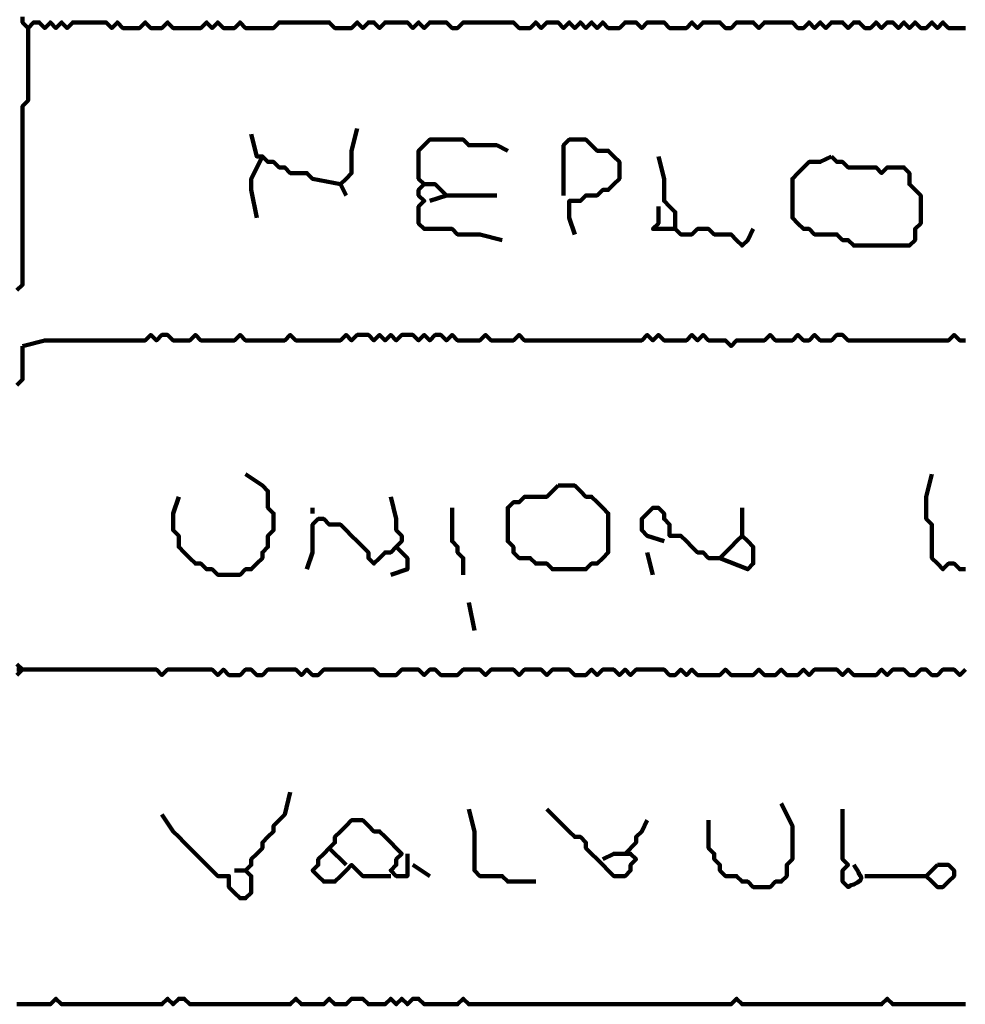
# Model space of a CAD drawing. Header units: metres. Extents: x 1959 to 4131, y 3282 to 4313.
# Tile 314 of 356: x 2430.35 to 2431.92, y 4303.24 to 4304.87. Entities that reach past the tile are written whole.
import ezdxf

# ---------------------------------------------------------------- set-up
doc = ezdxf.new("R2010")
doc.units = ezdxf.units.M
doc.layers.add('P', color=250, linetype='Continuous', lineweight=100)

msp = doc.modelspace()

# ---------------------------------------------------------------- linework, layer by layer
at = {"layer": 'P', "color": 0, "linetype": 'Continuous'}
for points in [[(2430.3556, 4304.8715), (2430.3556, 4304.8623), (2430.3648, 4304.853), (2430.374, 4304.8623), (2430.3832, 4304.8623), (2430.3925, 4304.853), (2430.4017, 4304.8623), (2430.4109, 4304.853), (2430.4202, 4304.8623), (2430.4294, 4304.853), (2430.4386, 4304.8623), (2430.4479, 4304.8623), (2430.4571, 4304.8623), (2430.4663, 4304.8623), (2430.4756, 4304.8623), (2430.4848, 4304.8623), (2430.494, 4304.8623), (2430.5032, 4304.853), (2430.5125, 4304.8623), (2430.5217, 4304.853), (2430.5309, 4304.853), (2430.5402, 4304.853), (2430.5494, 4304.853), (2430.5586, 4304.8623), (2430.5679, 4304.853), (2430.5771, 4304.853), (2430.5863, 4304.853), (2430.5956, 4304.8623), (2430.6048, 4304.853), (2430.614, 4304.853), (2430.6232, 4304.853), (2430.6325, 4304.853), (2430.6417, 4304.853), (2430.6509, 4304.853), (2430.6602, 4304.8623), (2430.6694, 4304.853), (2430.6786, 4304.8623), (2430.6879, 4304.853), (2430.6971, 4304.853), (2430.7063, 4304.853), (2430.7156, 4304.8623), (2430.7248, 4304.853), (2430.734, 4304.853), (2430.7432, 4304.853), (2430.7525, 4304.853), (2430.7617, 4304.853), (2430.7709, 4304.853), (2430.7802, 4304.8623), (2430.7894, 4304.8623), (2430.7986, 4304.8623), (2430.8079, 4304.8623), (2430.8171, 4304.8623), (2430.8263, 4304.8623), (2430.8356, 4304.8623), (2430.8448, 4304.8623), (2430.854, 4304.8623), (2430.8632, 4304.8623), (2430.8725, 4304.853), (2430.8817, 4304.853), (2430.8909, 4304.853), (2430.9002, 4304.853), (2430.9094, 4304.8623), (2430.9186, 4304.853), (2430.9279, 4304.8623), (2430.9371, 4304.8623), (2430.9463, 4304.853), (2430.9556, 4304.8623), (2430.9648, 4304.8623), (2430.974, 4304.8623), (2430.9832, 4304.8623), (2430.9925, 4304.8623), (2431.0017, 4304.853), (2431.0109, 4304.8623), (2431.0202, 4304.853), (2431.0294, 4304.8623), (2431.0386, 4304.8623), (2431.0479, 4304.8623), (2431.0571, 4304.8623), (2431.0663, 4304.853), (2431.0756, 4304.853), (2431.0848, 4304.8623), (2431.094, 4304.8623), (2431.1032, 4304.8623), (2431.1125, 4304.8623), (2431.1217, 4304.8623), (2431.1309, 4304.8623), (2431.1402, 4304.8623), (2431.1494, 4304.8623), (2431.1586, 4304.8623), (2431.1679, 4304.8623), (2431.1771, 4304.853), (2431.1863, 4304.853), (2431.1956, 4304.853), (2431.2048, 4304.8623), (2431.214, 4304.853), (2431.2232, 4304.8623), (2431.2325, 4304.8623), (2431.2417, 4304.8623), (2431.2509, 4304.853), (2431.2602, 4304.8623), (2431.2694, 4304.853), (2431.2786, 4304.8623), (2431.2879, 4304.853), (2431.2971, 4304.8623), (2431.3063, 4304.853), (2431.3156, 4304.8623), (2431.3248, 4304.853), (2431.334, 4304.853), (2431.3432, 4304.853), (2431.3525, 4304.8623), (2431.3617, 4304.8623), (2431.3709, 4304.8623), (2431.3802, 4304.853), (2431.3894, 4304.8623), (2431.3986, 4304.8623), (2431.4079, 4304.8623), (2431.4171, 4304.8623), (2431.4263, 4304.853), (2431.4356, 4304.853), (2431.4448, 4304.853), (2431.454, 4304.853), (2431.4632, 4304.8623), (2431.4725, 4304.853), (2431.4817, 4304.8623), (2431.4909, 4304.8623), (2431.5002, 4304.8623), (2431.5094, 4304.8623), (2431.5186, 4304.853), (2431.5279, 4304.853), (2431.5371, 4304.8623), (2431.5463, 4304.8623), (2431.5556, 4304.8623), (2431.5648, 4304.8623), (2431.574, 4304.853), (2431.5832, 4304.8623), (2431.5925, 4304.8623), (2431.6017, 4304.8623), (2431.6109, 4304.8623), (2431.6202, 4304.8623), (2431.6294, 4304.8623), (2431.6386, 4304.853), (2431.6479, 4304.853), (2431.6571, 4304.8623), (2431.6663, 4304.853), (2431.6756, 4304.8623), (2431.6848, 4304.853), (2431.694, 4304.8623), (2431.7032, 4304.8623), (2431.7125, 4304.8623), (2431.7217, 4304.853), (2431.7309, 4304.8623), (2431.7402, 4304.8623), (2431.7494, 4304.853), (2431.7586, 4304.853), (2431.7679, 4304.8623), (2431.7771, 4304.853), (2431.7863, 4304.8623), (2431.7956, 4304.8623), (2431.8048, 4304.853), (2431.814, 4304.8623), (2431.8232, 4304.853), (2431.8325, 4304.8623), (2431.8417, 4304.853), (2431.8509, 4304.853), (2431.8602, 4304.8623), (2431.8694, 4304.853), (2431.8786, 4304.8623), (2431.8879, 4304.853), (2431.8971, 4304.853), (2431.9063, 4304.853), (2431.9156, 4304.853)], [(2430.3648, 4304.853), (2430.3648, 4304.8161), (2430.3648, 4304.8069), (2430.3648, 4304.7976), (2430.3648, 4304.7884), (2430.3648, 4304.7792), (2430.3648, 4304.7699), (2430.3648, 4304.7607), (2430.3648, 4304.7515), (2430.3648, 4304.7423), (2430.3648, 4304.733), (2430.3556, 4304.7238), (2430.3556, 4304.7146), (2430.3556, 4304.7053), (2430.3556, 4304.6961), (2430.3556, 4304.6869), (2430.3556, 4304.6776), (2430.3556, 4304.6684), (2430.3556, 4304.6592), (2430.3556, 4304.6499), (2430.3556, 4304.6407), (2430.3556, 4304.6315), (2430.3556, 4304.6223), (2430.3556, 4304.613), (2430.3556, 4304.6038), (2430.3556, 4304.5946), (2430.3556, 4304.5853), (2430.3556, 4304.5761), (2430.3556, 4304.5669), (2430.3556, 4304.5576), (2430.3556, 4304.5484), (2430.3556, 4304.5392), (2430.3556, 4304.5299), (2430.3556, 4304.5207), (2430.3556, 4304.5115), (2430.3556, 4304.5023), (2430.3556, 4304.493), (2430.3556, 4304.4838), (2430.3556, 4304.4746), (2430.3556, 4304.4653), (2430.3556, 4304.4561), (2430.3556, 4304.4469), (2430.3556, 4304.4376), (2430.3556, 4304.4284), (2430.3463, 4304.4192)], [(2430.734, 4304.6776), (2430.7432, 4304.6407), (2430.7525, 4304.6407), (2430.7617, 4304.6315), (2430.7709, 4304.6315), (2430.7802, 4304.6223), (2430.7894, 4304.6223), (2430.7986, 4304.613), (2430.8079, 4304.613), (2430.8171, 4304.613), (2430.8263, 4304.613), (2430.8356, 4304.6038), (2430.8817, 4304.5946)], [(2430.9094, 4304.6869), (2430.9002, 4304.6499), (2430.9002, 4304.6407), (2430.9002, 4304.6315), (2430.9002, 4304.6223), (2430.9002, 4304.613), (2430.8909, 4304.6038), (2430.8817, 4304.5946), (2430.8909, 4304.5761)], [(2431.1494, 4304.5023), (2431.1125, 4304.5115), (2431.1032, 4304.5115), (2431.094, 4304.5115), (2431.0848, 4304.5115), (2431.0756, 4304.5115), (2431.0663, 4304.5207), (2431.0571, 4304.5207), (2431.0479, 4304.5207), (2431.0386, 4304.5207), (2431.0294, 4304.5207), (2431.0202, 4304.5207), (2431.0109, 4304.5299), (2431.0109, 4304.5392), (2431.0109, 4304.5484), (2431.0109, 4304.5576), (2431.0202, 4304.5669), (2431.0109, 4304.5761), (2431.0109, 4304.5853), (2431.0202, 4304.5946), (2431.0109, 4304.6038), (2431.0109, 4304.613), (2431.0109, 4304.6223), (2431.0109, 4304.6315), (2431.0109, 4304.6407), (2431.0109, 4304.6499), (2431.0202, 4304.6592), (2431.0294, 4304.6684), (2431.0386, 4304.6684), (2431.0479, 4304.6684), (2431.0571, 4304.6684), (2431.0663, 4304.6684), (2431.0756, 4304.6684), (2431.0848, 4304.6684), (2431.094, 4304.6592), (2431.1032, 4304.6592), (2431.1125, 4304.6592), (2431.1217, 4304.6592), (2431.1309, 4304.6592), (2431.1402, 4304.6592), (2431.1586, 4304.6499)], [(2431.2509, 4304.5761), (2431.2509, 4304.613), (2431.2509, 4304.6223), (2431.2509, 4304.6315), (2431.2509, 4304.6407), (2431.2509, 4304.6499), (2431.2509, 4304.6592), (2431.2602, 4304.6684), (2431.2694, 4304.6684), (2431.2786, 4304.6684), (2431.2879, 4304.6684), (2431.2971, 4304.6592), (2431.3063, 4304.6499), (2431.3156, 4304.6499), (2431.3248, 4304.6499), (2431.334, 4304.6407), (2431.3432, 4304.6315), (2431.3432, 4304.6223), (2431.3432, 4304.613), (2431.3432, 4304.6038), (2431.334, 4304.5946), (2431.3248, 4304.5853), (2431.3156, 4304.5853), (2431.3063, 4304.5761), (2431.2971, 4304.5761), (2431.2879, 4304.5761), (2431.2786, 4304.5669), (2431.2694, 4304.5669), (2431.2602, 4304.5669), (2431.2602, 4304.5576), (2431.2602, 4304.5484), (2431.2602, 4304.5392), (2431.2694, 4304.5115)], [(2430.7525, 4304.6407), (2430.734, 4304.6038), (2430.734, 4304.5946), (2430.734, 4304.5853), (2430.7432, 4304.5392)], [(2431.4079, 4304.6407), (2431.4171, 4304.6038), (2431.4171, 4304.5946), (2431.4171, 4304.5853), (2431.4171, 4304.5761), (2431.4171, 4304.5669), (2431.4263, 4304.5576), (2431.4356, 4304.5484), (2431.4356, 4304.5392), (2431.4356, 4304.5299), (2431.4356, 4304.5207), (2431.4448, 4304.5115), (2431.454, 4304.5115), (2431.4632, 4304.5115), (2431.4725, 4304.5207), (2431.4817, 4304.5207), (2431.4909, 4304.5207), (2431.5002, 4304.5115), (2431.5094, 4304.5115), (2431.5186, 4304.5115), (2431.5279, 4304.5115), (2431.5371, 4304.5023), (2431.5463, 4304.493), (2431.5556, 4304.5023), (2431.5648, 4304.5207)], [(2431.694, 4304.6407), (2431.7032, 4304.6315), (2431.7125, 4304.6315), (2431.7217, 4304.6223), (2431.7309, 4304.6223), (2431.7402, 4304.6223), (2431.7494, 4304.6223), (2431.7586, 4304.6223), (2431.7679, 4304.6223), (2431.7771, 4304.613), (2431.7863, 4304.6223), (2431.7956, 4304.6223), (2431.8048, 4304.6223), (2431.814, 4304.6223), (2431.8232, 4304.613), (2431.8232, 4304.6038), (2431.8232, 4304.5946), (2431.8325, 4304.5853), (2431.8417, 4304.5761), (2431.8417, 4304.5669), (2431.8417, 4304.5576), (2431.8417, 4304.5484), (2431.8417, 4304.5392), (2431.8417, 4304.5299), (2431.8325, 4304.5207), (2431.8325, 4304.5115), (2431.8325, 4304.5023), (2431.8232, 4304.493), (2431.814, 4304.493), (2431.8048, 4304.493), (2431.7956, 4304.493), (2431.7863, 4304.493), (2431.7771, 4304.493), (2431.7679, 4304.493), (2431.7586, 4304.493), (2431.7494, 4304.493), (2431.7402, 4304.493), (2431.7309, 4304.493), (2431.7217, 4304.5023), (2431.7125, 4304.5023), (2431.7032, 4304.5115), (2431.694, 4304.5115), (2431.6848, 4304.5115), (2431.6756, 4304.5115), (2431.6663, 4304.5115), (2431.6571, 4304.5207), (2431.6479, 4304.5207), (2431.6386, 4304.5299), (2431.6294, 4304.5392), (2431.6294, 4304.5484), (2431.6294, 4304.5576), (2431.6294, 4304.5669), (2431.6294, 4304.5761), (2431.6294, 4304.5853), (2431.6294, 4304.5946), (2431.6294, 4304.6038), (2431.6386, 4304.613), (2431.6479, 4304.6223), (2431.6571, 4304.6315), (2431.6663, 4304.6315), (2431.6756, 4304.6315), (2431.694, 4304.6407)], [(2431.0202, 4304.5946), (2431.0386, 4304.5946), (2431.0479, 4304.5853), (2431.0571, 4304.5761), (2431.0294, 4304.5669)], [(2431.0571, 4304.5761), (2431.0848, 4304.5761), (2431.094, 4304.5761), (2431.1032, 4304.5761), (2431.1125, 4304.5761), (2431.1217, 4304.5761), (2431.1402, 4304.5761)], [(2431.4079, 4304.5576), (2431.4079, 4304.5299), (2431.3986, 4304.5207), (2431.4356, 4304.5207)], [(2430.3556, 4304.3269), (2430.3925, 4304.3361), (2430.4017, 4304.3361), (2430.4109, 4304.3361), (2430.4202, 4304.3361), (2430.4294, 4304.3361), (2430.4386, 4304.3361), (2430.4479, 4304.3361), (2430.4571, 4304.3361), (2430.4663, 4304.3361), (2430.4756, 4304.3361), (2430.4848, 4304.3361), (2430.494, 4304.3361), (2430.5032, 4304.3361), (2430.5125, 4304.3361), (2430.5217, 4304.3361), (2430.5309, 4304.3361), (2430.5402, 4304.3361), (2430.5494, 4304.3361), (2430.5586, 4304.3361), (2430.5679, 4304.3453), (2430.5771, 4304.3361), (2430.5863, 4304.3453), (2430.5956, 4304.3453), (2430.6048, 4304.3361), (2430.614, 4304.3361), (2430.6232, 4304.3361), (2430.6325, 4304.3361), (2430.6417, 4304.3453), (2430.6509, 4304.3361), (2430.6602, 4304.3361), (2430.6694, 4304.3361), (2430.6786, 4304.3361), (2430.6879, 4304.3361), (2430.6971, 4304.3361), (2430.7063, 4304.3361), (2430.7156, 4304.3453), (2430.7248, 4304.3361), (2430.734, 4304.3361), (2430.7432, 4304.3361), (2430.7525, 4304.3361), (2430.7617, 4304.3361), (2430.7709, 4304.3361), (2430.7802, 4304.3361), (2430.7894, 4304.3361), (2430.7986, 4304.3453), (2430.8079, 4304.3361), (2430.8171, 4304.3361), (2430.8263, 4304.3361), (2430.8356, 4304.3361), (2430.8448, 4304.3361), (2430.854, 4304.3361), (2430.8632, 4304.3361), (2430.8725, 4304.3361), (2430.8817, 4304.3361), (2430.8909, 4304.3453), (2430.9002, 4304.3361), (2430.9094, 4304.3453), (2430.9186, 4304.3453), (2430.9279, 4304.3453), (2430.9371, 4304.3361), (2430.9463, 4304.3453), (2430.9556, 4304.3361), (2430.9648, 4304.3453), (2430.974, 4304.3361), (2430.9832, 4304.3453), (2430.9925, 4304.3453), (2431.0017, 4304.3453), (2431.0109, 4304.3361), (2431.0202, 4304.3453), (2431.0294, 4304.3361), (2431.0386, 4304.3453), (2431.0479, 4304.3453), (2431.0571, 4304.3361), (2431.0663, 4304.3453), (2431.0756, 4304.3361), (2431.0848, 4304.3361), (2431.094, 4304.3361), (2431.1032, 4304.3361), (2431.1125, 4304.3361), (2431.1217, 4304.3453), (2431.1309, 4304.3361), (2431.1402, 4304.3361), (2431.1494, 4304.3361), (2431.1586, 4304.3361), (2431.1679, 4304.3361), (2431.1771, 4304.3453), (2431.1863, 4304.3361), (2431.1956, 4304.3361), (2431.2048, 4304.3361), (2431.214, 4304.3361), (2431.2232, 4304.3361), (2431.2325, 4304.3361), (2431.2417, 4304.3361), (2431.2509, 4304.3361), (2431.2602, 4304.3361), (2431.2694, 4304.3361), (2431.2786, 4304.3361), (2431.2879, 4304.3361), (2431.2971, 4304.3361), (2431.3063, 4304.3361), (2431.3156, 4304.3361), (2431.3248, 4304.3361), (2431.334, 4304.3361), (2431.3432, 4304.3361), (2431.3525, 4304.3361), (2431.3617, 4304.3361), (2431.3709, 4304.3361), (2431.3802, 4304.3361), (2431.3894, 4304.3453), (2431.3986, 4304.3361), (2431.4079, 4304.3453), (2431.4171, 4304.3361), (2431.4263, 4304.3361), (2431.4356, 4304.3361), (2431.4448, 4304.3361), (2431.454, 4304.3361), (2431.4632, 4304.3453), (2431.4725, 4304.3361), (2431.4817, 4304.3453), (2431.4909, 4304.3361), (2431.5002, 4304.3361), (2431.5094, 4304.3361), (2431.5186, 4304.3361), (2431.5279, 4304.3269), (2431.5371, 4304.3361), (2431.5463, 4304.3361), (2431.5556, 4304.3361), (2431.5648, 4304.3361), (2431.574, 4304.3361), (2431.5832, 4304.3361), (2431.5925, 4304.3453), (2431.6017, 4304.3361), (2431.6109, 4304.3361), (2431.6202, 4304.3361), (2431.6294, 4304.3361), (2431.6386, 4304.3453), (2431.6479, 4304.3361), (2431.6571, 4304.3361), (2431.6663, 4304.3453), (2431.6756, 4304.3361), (2431.6848, 4304.3361), (2431.694, 4304.3361), (2431.7032, 4304.3453), (2431.7125, 4304.3453), (2431.7217, 4304.3361), (2431.7309, 4304.3361), (2431.7402, 4304.3361), (2431.7494, 4304.3361), (2431.7586, 4304.3361), (2431.7679, 4304.3361), (2431.7771, 4304.3361), (2431.7863, 4304.3361), (2431.7956, 4304.3361), (2431.8048, 4304.3361), (2431.814, 4304.3361), (2431.8232, 4304.3361), (2431.8325, 4304.3361), (2431.8417, 4304.3361), (2431.8509, 4304.3361), (2431.8602, 4304.3361), (2431.8694, 4304.3361), (2431.8786, 4304.3361), (2431.8879, 4304.3361), (2431.8971, 4304.3453), (2431.9063, 4304.3361), (2431.9156, 4304.3361)], [(2430.3556, 4304.3269), (2430.3556, 4304.2899), (2430.3556, 4304.2807), (2430.3556, 4304.2715), (2430.3463, 4304.2623)], [(2430.7248, 4304.1146), (2430.7525, 4304.0961), (2430.7617, 4304.0869), (2430.7617, 4304.0776), (2430.7617, 4304.0684), (2430.7617, 4304.0592), (2430.7709, 4304.0499), (2430.7709, 4304.0407), (2430.7709, 4304.0315), (2430.7709, 4304.0223), (2430.7617, 4304.013), (2430.7617, 4304.0038), (2430.7617, 4303.9946), (2430.7525, 4303.9853), (2430.7525, 4303.9761), (2430.7432, 4303.9669), (2430.734, 4303.9576), (2430.7248, 4303.9576), (2430.7156, 4303.9484), (2430.7063, 4303.9484), (2430.6971, 4303.9484), (2430.6879, 4303.9484), (2430.6786, 4303.9484), (2430.6694, 4303.9576), (2430.6602, 4303.9576), (2430.6509, 4303.9669), (2430.6417, 4303.9669), (2430.6325, 4303.9761), (2430.6232, 4303.9853), (2430.614, 4303.9946), (2430.614, 4304.0038), (2430.614, 4304.013), (2430.6048, 4304.0223), (2430.6048, 4304.0315), (2430.6048, 4304.0407), (2430.6048, 4304.0499), (2430.614, 4304.0776)], [(2431.8602, 4304.1146), (2431.8509, 4304.0776), (2431.8509, 4304.0684), (2431.8509, 4304.0592), (2431.8509, 4304.0499), (2431.8509, 4304.0407), (2431.8602, 4304.0315), (2431.8602, 4304.0223), (2431.8602, 4304.013), (2431.8602, 4304.0038), (2431.8602, 4303.9946), (2431.8602, 4303.9853), (2431.8602, 4303.9761), (2431.8694, 4303.9669), (2431.8786, 4303.9576), (2431.8879, 4303.9669), (2431.8971, 4303.9669), (2431.9063, 4303.9576), (2431.9156, 4303.9576)], [(2431.2417, 4304.0961), (2431.2509, 4304.0961), (2431.2602, 4304.0961), (2431.2694, 4304.0961), (2431.2786, 4304.0869), (2431.2879, 4304.0776), (2431.2971, 4304.0776), (2431.3063, 4304.0684), (2431.3156, 4304.0592), (2431.3248, 4304.0499), (2431.3248, 4304.0407), (2431.3248, 4304.0315), (2431.3248, 4304.0223), (2431.3248, 4304.013), (2431.3248, 4304.0038), (2431.3248, 4303.9946), (2431.3248, 4303.9853), (2431.3156, 4303.9761), (2431.3063, 4303.9669), (2431.2971, 4303.9669), (2431.2879, 4303.9576), (2431.2786, 4303.9576), (2431.2694, 4303.9576), (2431.2602, 4303.9576), (2431.2509, 4303.9576), (2431.2417, 4303.9576), (2431.2325, 4303.9576), (2431.2232, 4303.9669), (2431.214, 4303.9669), (2431.2048, 4303.9669), (2431.1956, 4303.9761), (2431.1863, 4303.9761), (2431.1771, 4303.9761), (2431.1679, 4303.9853), (2431.1679, 4303.9946), (2431.1586, 4304.0038), (2431.1586, 4304.013), (2431.1586, 4304.0223), (2431.1586, 4304.0315), (2431.1586, 4304.0407), (2431.1586, 4304.0499), (2431.1586, 4304.0592), (2431.1679, 4304.0684), (2431.1771, 4304.0684), (2431.1863, 4304.0776), (2431.1956, 4304.0776), (2431.2048, 4304.0776), (2431.214, 4304.0776), (2431.2232, 4304.0776), (2431.2417, 4304.0961)], [(2430.9648, 4304.0776), (2430.974, 4304.0407), (2430.974, 4304.0315), (2430.974, 4304.0223), (2430.9832, 4304.013), (2430.9832, 4304.0038), (2430.974, 4303.9946), (2430.9648, 4303.9853), (2430.9556, 4303.9853), (2430.9463, 4303.9761), (2430.9371, 4303.9669), (2430.9279, 4303.9761), (2430.9279, 4303.9853), (2430.9186, 4303.9946), (2430.9094, 4304.0038), (2430.9002, 4304.013), (2430.8909, 4304.0223), (2430.8817, 4304.0315), (2430.8725, 4304.0315), (2430.8632, 4304.0315), (2430.854, 4304.0407), (2430.8448, 4304.0407), (2430.8356, 4304.0315), (2430.8356, 4304.0223), (2430.8356, 4304.013), (2430.8356, 4304.0038), (2430.8356, 4303.9946), (2430.8356, 4303.9853), (2430.8263, 4303.9576)], [(2430.8356, 4304.0592), (2430.8356, 4304.0499)], [(2431.0663, 4304.0592), (2431.0663, 4304.0223), (2431.0663, 4304.013), (2431.0663, 4304.0038), (2431.0756, 4303.9946), (2431.0756, 4303.9853), (2431.0848, 4303.9761), (2431.0848, 4303.9669), (2431.0848, 4303.9484)], [(2431.4171, 4304.0038), (2431.3894, 4304.013), (2431.3802, 4304.0223), (2431.3802, 4304.0315), (2431.3802, 4304.0407), (2431.3894, 4304.0499), (2431.3986, 4304.0592), (2431.4079, 4304.0592), (2431.4171, 4304.0499), (2431.4171, 4304.0407), (2431.4263, 4304.0315), (2431.4263, 4304.0223), (2431.4263, 4304.013), (2431.4356, 4304.013), (2431.4448, 4304.013), (2431.454, 4304.0038), (2431.4632, 4303.9946), (2431.4725, 4303.9853), (2431.4817, 4303.9853), (2431.4909, 4303.9761), (2431.5002, 4303.9761), (2431.5094, 4303.9761), (2431.5186, 4303.9853), (2431.5279, 4303.9946), (2431.5371, 4304.0038), (2431.5463, 4304.013), (2431.5556, 4304.0038), (2431.5648, 4303.9946), (2431.5648, 4303.9853), (2431.5648, 4303.9761), (2431.5648, 4303.9669), (2431.5556, 4303.9576), (2431.5094, 4303.9761)], [(2431.5463, 4304.0592), (2431.5463, 4304.013)], [(2430.974, 4303.9946), (2430.9925, 4303.9761), (2430.9925, 4303.9669), (2430.9925, 4303.9576), (2430.9648, 4303.9484)], [(2431.3894, 4303.9853), (2431.3986, 4303.9484)], [(2431.094, 4303.9023), (2431.1032, 4303.8561)], [(2430.3463, 4303.8007), (2430.3556, 4303.7915), (2430.3463, 4303.7823)], [(2431.9156, 4303.7915), (2431.9063, 4303.7823), (2431.8971, 4303.7915), (2431.8879, 4303.7915), (2431.8786, 4303.7915), (2431.8694, 4303.7823), (2431.8602, 4303.7823), (2431.8509, 4303.7915), (2431.8417, 4303.7915), (2431.8325, 4303.7823), (2431.8232, 4303.7823), (2431.814, 4303.7915), (2431.8048, 4303.7915), (2431.7956, 4303.7915), (2431.7863, 4303.7823), (2431.7771, 4303.7915), (2431.7679, 4303.7823), (2431.7586, 4303.7823), (2431.7494, 4303.7823), (2431.7402, 4303.7823), (2431.7309, 4303.7823), (2431.7217, 4303.7915), (2431.7125, 4303.7823), (2431.7032, 4303.7915), (2431.694, 4303.7915), (2431.6848, 4303.7915), (2431.6756, 4303.7915), (2431.6663, 4303.7915), (2431.6571, 4303.7823), (2431.6479, 4303.7915), (2431.6386, 4303.7823), (2431.6294, 4303.7823), (2431.6202, 4303.7823), (2431.6109, 4303.7915), (2431.6017, 4303.7823), (2431.5925, 4303.7823), (2431.5832, 4303.7823), (2431.574, 4303.7915), (2431.5648, 4303.7823), (2431.5556, 4303.7823), (2431.5463, 4303.7823), (2431.5371, 4303.7823), (2431.5279, 4303.7823), (2431.5186, 4303.7915), (2431.5094, 4303.7823), (2431.5002, 4303.7823), (2431.4909, 4303.7823), (2431.4817, 4303.7823), (2431.4725, 4303.7823), (2431.4632, 4303.7915), (2431.454, 4303.7823), (2431.4448, 4303.7915), (2431.4356, 4303.7823), (2431.4263, 4303.7823), (2431.4171, 4303.7915), (2431.4079, 4303.7915), (2431.3986, 4303.7915), (2431.3894, 4303.7915), (2431.3802, 4303.7915), (2431.3709, 4303.7915), (2431.3617, 4303.7823), (2431.3525, 4303.7915), (2431.3432, 4303.7823), (2431.334, 4303.7915), (2431.3248, 4303.7915), (2431.3156, 4303.7915), (2431.3063, 4303.7823), (2431.2971, 4303.7915), (2431.2879, 4303.7823), (2431.2786, 4303.7823), (2431.2694, 4303.7823), (2431.2602, 4303.7915), (2431.2509, 4303.7915), (2431.2417, 4303.7915), (2431.2325, 4303.7915), (2431.2232, 4303.7823), (2431.214, 4303.7915), (2431.2048, 4303.7915), (2431.1956, 4303.7915), (2431.1863, 4303.7915), (2431.1771, 4303.7823), (2431.1679, 4303.7915), (2431.1586, 4303.7915), (2431.1494, 4303.7915), (2431.1402, 4303.7915), (2431.1309, 4303.7915), (2431.1217, 4303.7823), (2431.1125, 4303.7915), (2431.1032, 4303.7915), (2431.094, 4303.7915), (2431.0848, 4303.7915), (2431.0756, 4303.7823), (2431.0663, 4303.7823), (2431.0571, 4303.7823), (2431.0479, 4303.7823), (2431.0386, 4303.7915), (2431.0294, 4303.7915), (2431.0202, 4303.7823), (2431.0109, 4303.7915), (2431.0017, 4303.7915), (2430.9925, 4303.7915), (2430.9832, 4303.7915), (2430.974, 4303.7823), (2430.9648, 4303.7823), (2430.9556, 4303.7823), (2430.9463, 4303.7823), (2430.9371, 4303.7915), (2430.9279, 4303.7915), (2430.9186, 4303.7915), (2430.9094, 4303.7915), (2430.9002, 4303.7915), (2430.8909, 4303.7915), (2430.8817, 4303.7915), (2430.8725, 4303.7915), (2430.8632, 4303.7915), (2430.854, 4303.7915), (2430.8448, 4303.7823), (2430.8356, 4303.7823), (2430.8263, 4303.7915), (2430.8171, 4303.7823), (2430.8079, 4303.7915), (2430.7986, 4303.7915), (2430.7894, 4303.7915), (2430.7802, 4303.7915), (2430.7709, 4303.7915), (2430.7617, 4303.7915), (2430.7525, 4303.7823), (2430.7432, 4303.7823), (2430.734, 4303.7915), (2430.7248, 4303.7915), (2430.7156, 4303.7823), (2430.7063, 4303.7823), (2430.6971, 4303.7823), (2430.6879, 4303.7915), (2430.6786, 4303.7823), (2430.6694, 4303.7915), (2430.6602, 4303.7915), (2430.6509, 4303.7915), (2430.6417, 4303.7915), (2430.6325, 4303.7915), (2430.6232, 4303.7915), (2430.614, 4303.7915), (2430.6048, 4303.7915), (2430.5956, 4303.7915), (2430.5863, 4303.7823), (2430.5771, 4303.7915), (2430.5679, 4303.7915), (2430.5586, 4303.7915), (2430.5494, 4303.7915), (2430.5402, 4303.7915), (2430.5309, 4303.7915), (2430.5217, 4303.7915), (2430.5125, 4303.7915), (2430.5032, 4303.7915), (2430.494, 4303.7915), (2430.4848, 4303.7915), (2430.4756, 4303.7915), (2430.4663, 4303.7915), (2430.4571, 4303.7915), (2430.4479, 4303.7915), (2430.4386, 4303.7915), (2430.4294, 4303.7915), (2430.4202, 4303.7915), (2430.4109, 4303.7915), (2430.4017, 4303.7915), (2430.3925, 4303.7915), (2430.3832, 4303.7915), (2430.374, 4303.7915), (2430.3648, 4303.7915), (2430.3556, 4303.7915), (2430.3463, 4303.7915)], [(2430.7986, 4303.5884), (2430.7894, 4303.5515), (2430.7802, 4303.5423), (2430.7709, 4303.533), (2430.7709, 4303.5238), (2430.7617, 4303.5146), (2430.7525, 4303.5053), (2430.7525, 4303.4961), (2430.7432, 4303.4869), (2430.734, 4303.4776), (2430.734, 4303.4684), (2430.7248, 4303.4592), (2430.734, 4303.4499), (2430.734, 4303.4407), (2430.734, 4303.4315), (2430.734, 4303.4223), (2430.7248, 4303.413), (2430.7156, 4303.413), (2430.7063, 4303.4223), (2430.6971, 4303.4315), (2430.6971, 4303.4407), (2430.6971, 4303.4499), (2430.6879, 4303.4499), (2430.6786, 4303.4499), (2430.6694, 4303.4592), (2430.6602, 4303.4684), (2430.6509, 4303.4776), (2430.6417, 4303.4869), (2430.6325, 4303.4961), (2430.6232, 4303.5053), (2430.614, 4303.5146), (2430.6048, 4303.5238), (2430.5863, 4303.5515)], [(2431.6109, 4303.5699), (2431.6294, 4303.533), (2431.6294, 4303.5238), (2431.6294, 4303.5146), (2431.6294, 4303.5053), (2431.6294, 4303.4961), (2431.6294, 4303.4869), (2431.6294, 4303.4776), (2431.6202, 4303.4684), (2431.6202, 4303.4592), (2431.6202, 4303.4499), (2431.6109, 4303.4407), (2431.6017, 4303.4407), (2431.5925, 4303.4315), (2431.5832, 4303.4315), (2431.574, 4303.4315), (2431.5648, 4303.4315), (2431.5556, 4303.4407), (2431.5463, 4303.4407), (2431.5371, 4303.4499), (2431.5279, 4303.4499), (2431.5186, 4303.4499), (2431.5094, 4303.4592), (2431.5094, 4303.4684), (2431.5002, 4303.4776), (2431.5002, 4303.4869), (2431.4909, 4303.4961), (2431.4909, 4303.5053), (2431.4909, 4303.5423)], [(2431.094, 4303.5607), (2431.1032, 4303.5238), (2431.1032, 4303.5146), (2431.1032, 4303.5053), (2431.1032, 4303.4961), (2431.1032, 4303.4869), (2431.1032, 4303.4776), (2431.1032, 4303.4684), (2431.1032, 4303.4592), (2431.1125, 4303.4499), (2431.1217, 4303.4499), (2431.1309, 4303.4499), (2431.1402, 4303.4499), (2431.1494, 4303.4499), (2431.1586, 4303.4407), (2431.1679, 4303.4407), (2431.2048, 4303.4407)], [(2431.2232, 4303.5607), (2431.2602, 4303.5238), (2431.2694, 4303.5146), (2431.2786, 4303.5146), (2431.2879, 4303.5053), (2431.2879, 4303.4961), (2431.2971, 4303.4869), (2431.3063, 4303.4776), (2431.3156, 4303.4684), (2431.3248, 4303.4592), (2431.334, 4303.4499), (2431.3432, 4303.4499), (2431.3525, 4303.4499), (2431.3617, 4303.4592), (2431.3617, 4303.4684), (2431.3709, 4303.4776), (2431.3617, 4303.4869), (2431.3525, 4303.4869), (2431.3432, 4303.4869), (2431.334, 4303.4869), (2431.3156, 4303.4776)], [(2431.7125, 4303.5607), (2431.7125, 4303.5238), (2431.7125, 4303.5146), (2431.7125, 4303.5053), (2431.7125, 4303.4961), (2431.7125, 4303.4869), (2431.7125, 4303.4776), (2431.7217, 4303.4684), (2431.7125, 4303.4592), (2431.7125, 4303.4499), (2431.7125, 4303.4407), (2431.7217, 4303.4315), (2431.7263, 4303.4346), (2431.7309, 4303.4361), (2431.734, 4303.4376), (2431.7371, 4303.4392), (2431.7417, 4303.4423), (2431.7432, 4303.4453), (2431.7432, 4303.4484), (2431.7402, 4303.453), (2431.7386, 4303.4561), (2431.7371, 4303.4592), (2431.734, 4303.4638), (2431.7309, 4303.4684)], [(2430.9648, 4303.4499), (2430.9279, 4303.4499), (2430.9186, 4303.4499), (2430.9094, 4303.4592), (2430.9002, 4303.4684), (2430.8909, 4303.4592), (2430.8817, 4303.4499), (2430.8725, 4303.4407), (2430.8632, 4303.4407), (2430.854, 4303.4407), (2430.8448, 4303.4499), (2430.8356, 4303.4592), (2430.8448, 4303.4684), (2430.8448, 4303.4776), (2430.854, 4303.4869), (2430.8632, 4303.4961), (2430.8725, 4303.5053), (2430.8725, 4303.5146), (2430.8817, 4303.5238), (2430.8909, 4303.533), (2430.9002, 4303.5423), (2430.9094, 4303.5423), (2430.9186, 4303.5423), (2430.9279, 4303.533), (2430.9371, 4303.5238), (2430.9463, 4303.5238), (2430.9556, 4303.5146), (2430.9648, 4303.5053), (2430.974, 4303.4961), (2430.9832, 4303.4869), (2430.974, 4303.4776), (2430.974, 4303.4684), (2430.9648, 4303.4592), (2430.974, 4303.4499), (2430.9832, 4303.4499), (2430.9925, 4303.4499), (2430.9925, 4303.4869)], [(2431.3894, 4303.5423), (2431.3802, 4303.5238), (2431.3709, 4303.5146), (2431.3709, 4303.5053), (2431.3525, 4303.4869)], [(2430.8632, 4303.4961), (2430.8909, 4303.4684)], [(2431.0017, 4303.4684), (2431.0294, 4303.4499)], [(2431.8694, 4303.4684), (2431.8786, 4303.4684), (2431.8879, 4303.4684), (2431.8971, 4303.4592), (2431.8971, 4303.4499), (2431.8879, 4303.4407), (2431.8786, 4303.4315), (2431.8694, 4303.4315), (2431.8602, 4303.4407), (2431.8509, 4303.4499), (2431.8694, 4303.4684)], [(2430.7063, 4303.4592), (2430.7248, 4303.4592)], [(2431.7494, 4303.4499), (2431.7863, 4303.4499), (2431.7956, 4303.4499), (2431.8048, 4303.4499), (2431.8509, 4303.4499)], [(2430.3463, 4303.2376), (2430.3556, 4303.2376), (2430.3648, 4303.2376), (2430.374, 4303.2376), (2430.3832, 4303.2376), (2430.3925, 4303.2376), (2430.4017, 4303.2376), (2430.4109, 4303.2469), (2430.4202, 4303.2376), (2430.4294, 4303.2376), (2430.4386, 4303.2376), (2430.4479, 4303.2376), (2430.4571, 4303.2376), (2430.4663, 4303.2376), (2430.4756, 4303.2376), (2430.4848, 4303.2376), (2430.494, 4303.2376), (2430.5032, 4303.2376), (2430.5125, 4303.2376), (2430.5217, 4303.2376), (2430.5309, 4303.2376), (2430.5402, 4303.2376), (2430.5494, 4303.2376), (2430.5586, 4303.2376), (2430.5679, 4303.2376), (2430.5771, 4303.2376), (2430.5863, 4303.2376), (2430.5956, 4303.2469), (2430.6048, 4303.2376), (2430.614, 4303.2469), (2430.6232, 4303.2469), (2430.6325, 4303.2376), (2430.6417, 4303.2376), (2430.6509, 4303.2376), (2430.6602, 4303.2376), (2430.6694, 4303.2376), (2430.6786, 4303.2376), (2430.6879, 4303.2376), (2430.6971, 4303.2376), (2430.7063, 4303.2376), (2430.7156, 4303.2376), (2430.7248, 4303.2376), (2430.734, 4303.2376), (2430.7432, 4303.2376), (2430.7525, 4303.2376), (2430.7617, 4303.2376), (2430.7709, 4303.2376), (2430.7802, 4303.2376), (2430.7894, 4303.2376), (2430.7986, 4303.2376), (2430.8079, 4303.2469), (2430.8171, 4303.2376), (2430.8263, 4303.2376), (2430.8356, 4303.2376), (2430.8448, 4303.2376), (2430.854, 4303.2376), (2430.8632, 4303.2469), (2430.8725, 4303.2376), (2430.8817, 4303.2376), (2430.8909, 4303.2376), (2430.9002, 4303.2469), (2430.9094, 4303.2469), (2430.9186, 4303.2469), (2430.9279, 4303.2376), (2430.9371, 4303.2376), (2430.9463, 4303.2376), (2430.9556, 4303.2376), (2430.9648, 4303.2469), (2430.974, 4303.2376), (2430.9832, 4303.2469), (2430.9925, 4303.2376), (2431.0017, 4303.2469), (2431.0109, 4303.2469), (2431.0202, 4303.2376), (2431.0294, 4303.2376), (2431.0386, 4303.2376), (2431.0479, 4303.2376), (2431.0571, 4303.2376), (2431.0663, 4303.2376), (2431.0756, 4303.2376), (2431.0848, 4303.2469), (2431.094, 4303.2376), (2431.1032, 4303.2376), (2431.1125, 4303.2376), (2431.1217, 4303.2376), (2431.1309, 4303.2376), (2431.1402, 4303.2376), (2431.1494, 4303.2376), (2431.1586, 4303.2376), (2431.1679, 4303.2376), (2431.1771, 4303.2376), (2431.1863, 4303.2376), (2431.1956, 4303.2376), (2431.2048, 4303.2376), (2431.214, 4303.2376), (2431.2232, 4303.2376), (2431.2325, 4303.2376), (2431.2417, 4303.2376), (2431.2509, 4303.2376), (2431.2602, 4303.2376), (2431.2694, 4303.2376), (2431.2786, 4303.2376), (2431.2879, 4303.2376), (2431.2971, 4303.2376), (2431.3063, 4303.2376), (2431.3156, 4303.2376), (2431.3248, 4303.2376), (2431.334, 4303.2376), (2431.3432, 4303.2376), (2431.3525, 4303.2376), (2431.3617, 4303.2376), (2431.3709, 4303.2376), (2431.3802, 4303.2376), (2431.3894, 4303.2376), (2431.3986, 4303.2376), (2431.4079, 4303.2376), (2431.4171, 4303.2376), (2431.4263, 4303.2376), (2431.4356, 4303.2376), (2431.4448, 4303.2376), (2431.454, 4303.2376), (2431.4632, 4303.2376), (2431.4725, 4303.2376), (2431.4817, 4303.2376), (2431.4909, 4303.2376), (2431.5002, 4303.2376), (2431.5094, 4303.2376), (2431.5186, 4303.2376), (2431.5279, 4303.2376), (2431.5371, 4303.2469), (2431.5463, 4303.2376), (2431.5556, 4303.2376), (2431.5648, 4303.2376), (2431.574, 4303.2376), (2431.5832, 4303.2376), (2431.5925, 4303.2376), (2431.6017, 4303.2376), (2431.6109, 4303.2376), (2431.6202, 4303.2376), (2431.6294, 4303.2376), (2431.6386, 4303.2376), (2431.6479, 4303.2376), (2431.6571, 4303.2376), (2431.6663, 4303.2376), (2431.6756, 4303.2376), (2431.6848, 4303.2376), (2431.694, 4303.2376), (2431.7032, 4303.2376), (2431.7125, 4303.2376), (2431.7217, 4303.2376), (2431.7309, 4303.2376), (2431.7402, 4303.2376), (2431.7494, 4303.2376), (2431.7586, 4303.2376), (2431.7679, 4303.2376), (2431.7771, 4303.2376), (2431.7863, 4303.2469), (2431.7956, 4303.2376), (2431.8048, 4303.2376), (2431.814, 4303.2376), (2431.8232, 4303.2376), (2431.8325, 4303.2376), (2431.8417, 4303.2376), (2431.8509, 4303.2376), (2431.8602, 4303.2376), (2431.8694, 4303.2376), (2431.8786, 4303.2376), (2431.8879, 4303.2376), (2431.8971, 4303.2376), (2431.9063, 4303.2376), (2431.9156, 4303.2376)]]:
    msp.add_lwpolyline(points, dxfattribs=at)

doc.saveas('drawing.dxf')
